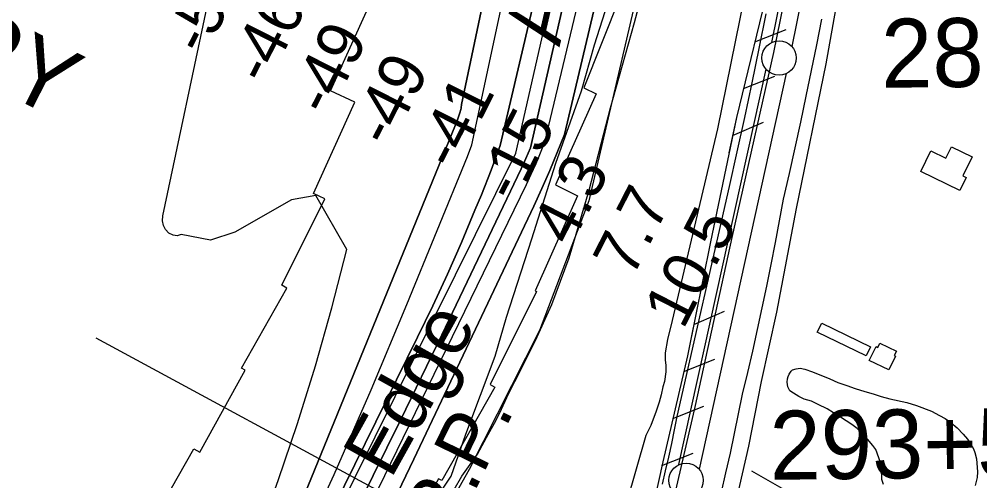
# Model space of a CAD drawing. Extents: x 3683402 to 3721514, y 487807 to 513565.
# Drawn here: x 3710921 to 3712316, y 494223 to 494893 of the extents above; entities that cross this region are included whole.
import ezdxf

# ---------------------------------------------------------------- set-up
doc = ezdxf.new("R2010")
doc.units = 0
for name, color, linetype in [('V-BLDG-OTLN', 7, 'Continuous'), ('V-CHAN-NAID', 7, 'Continuous'), ('V-FLOD-BASE', 7, 'Continuous'), ('V-LEVE-TOET', 7, 'Continuous'), ('V-RIVR-EDGE', 7, 'Continuous'), ('V-RIVR-IDEN', 7, 'Continuous'), ('V-RIVR-RANG', 7, 'Continuous'), ('V-ROAD-CNTR', 7, 'Continuous'), ('V-RRAP-FSHR', 7, 'Continuous'), ('V-RRAP-RVMT', 7, 'Continuous'), ('V-SITE-VEGE', 7, 'Continuous'), ('V-SURV-IDEN', 7, 'Continuous'), ('V-SURV-LINE', 7, 'Continuous'), ('V-TOPO-DPTH', 7, 'Continuous'), ('V-TOPO-MAJR', 7, 'Continuous'), ('V-TOPO-MINR', 7, 'Continuous'), ('V-TOPO-WATR', 7, 'Continuous'), ('V-TOPO-WATR-IDEN', 7, 'Continuous')]:
    doc.layers.add(name, color=color, linetype=linetype)

msp = doc.modelspace()

# ---------------------------------------------------------------- linework, layer by layer
at = {"layer": 'V-BLDG-OTLN'}
for points in [[(3712230.8, 494671.7), (3712245.4, 494701.8), (3712267.1, 494691.3), (3712275.1, 494707.8), (3712305, 494693.2), (3712291.6, 494665.6), (3712296.6, 494663.2), (3712287.4, 494644.3)], [(3712080.3, 494438.4), (3712086.7, 494451.6), (3712157.8, 494417.2), (3712151.4, 494404)], [(3712155.8, 494397.3), (3712165.7, 494417.7), (3712168, 494416.5), (3712170.9, 494422.6), (3712195.2, 494410.9), (3712192.1, 494404.5), (3712193.7, 494403.7), (3712184, 494383.7)]]:
    msp.add_lwpolyline(points, close=True, dxfattribs=at)
at = {"layer": 'V-FLOD-BASE'}
msp.add_lwpolyline([(3712434.2, 496871.6), (3712398.5, 496699.5), (3712330.9, 496397.4), (3712258.5, 496046.2), (3712194.4, 495735.8), (3712139.8, 495448.8), (3712075.3, 495131.8), (3712016.5, 494844.4), (3711956.1, 494576.2), (3711903, 494332.2), (3711871.5, 494196.1), (3711852.1, 494125.8), (3711827.7, 494040.5), (3711812.1, 494001.7), (3711802.5, 493980.5), (3711767, 493914.4), (3711709.6, 493811.3), (3711687.1, 493770.9), (3711665.6, 493735.9), (3711620.1, 493669.8), (3711557.4, 493574), (3711527.5, 493530.9), (3711503.6, 493499.4)], dxfattribs=at)
at = {"layer": 'V-LEVE-TOET'}
for points in [[(3711855.3, 494217.9), (3711860, 494237.5), (3711864.5, 494257.2), (3711868.9, 494276.9), (3711873, 494296.6), (3711876.9, 494316.4), (3711952.6, 494650.2), (3711963.8, 494700.2), (3711974.8, 494750.3), (3711985.5, 494800.5), (3711996, 494850.6), (3712006.2, 494900.9)], [(3712086.5, 494893.2), (3712079.2, 494855.7), (3712071.6, 494818.3), (3712063.8, 494781), (3712055.8, 494743.6), (3712047.6, 494706.3), (3712039.3, 494669.1), (3712030.7, 494631.9), (3712024.9, 494600.2), (3712019, 494568.6), (3712012.8, 494537), (3712006.4, 494505.5), (3711999.8, 494474), (3711993, 494442.6), (3711986, 494411.2), (3711978.8, 494379.8), (3711971.4, 494348.5), (3711965.6, 494320), (3711959.7, 494291.5), (3711953.6, 494263)], [(3711953.6, 494263), (3711947.2, 494234.6), (3711940.6, 494206.2)]]:
    msp.add_lwpolyline(points, dxfattribs=at)
at = {"layer": 'V-RIVR-EDGE'}
msp.add_lwpolyline([(3711121, 493494.9), (3711134.3, 493518.4), (3711174.7, 493593.4), (3711209, 493644.3), (3711229.6, 493689.9), (3711255.6, 493759.5), (3711315.3, 493866.2), (3711353.9, 493939.9), (3711414.7, 494025.6), (3711464.1, 494102.9), (3711548.5, 494229.4), (3711569.6, 494290.6), (3711612.5, 494403.9), (3711628.9, 494460.3), (3711665.8, 494574.3), (3711700.3, 494684.1), (3711737.8, 494789), (3711756.5, 494855.6), (3711811, 495025.4)], dxfattribs=at)
at = {"layer": 'V-RIVR-RANG'}
msp.add_line((3711824.6, 494002.2), (3711032.8, 494430.1), dxfattribs=at)
at = {"layer": 'V-ROAD-CNTR'}
for points in [[(3711622.2, 493504.1), (3711632.9, 493517.3), (3711678.9, 493582.6), (3711723.9, 493660.2), (3711795.3, 493795.1), (3711850, 493895.5), (3711889, 493969.4), (3711909.9, 494018.6), (3711930.8, 494071.1), (3711943.5, 494116.7), (3711958.8, 494176), (3711981, 494273), (3711999.4, 494367.1), (3712021.3, 494467.5), (3712050, 494618), (3712093, 494828), (3712121.2, 494986.4)], [(3711984.9, 494237.3), (3712140.6, 494148.2)]]:
    msp.add_lwpolyline(points, dxfattribs=at)
at = {"layer": 'V-RRAP-FSHR'}
for p, q in [((3711989.5, 494860.3), (3712034.9, 494878)), ((3711972.9, 494792.2), (3712018.4, 494810)), ((3711957.3, 494724), (3712002.2, 494743.3)), ((3711900.9, 494449.7), (3711945.7, 494469.3)), ((3711886.3, 494381.3), (3711931.7, 494399.5)), ((3711870.4, 494313.1), (3711915.7, 494331.3)), ((3711854.5, 494245), (3711899.8, 494263.1))]:
    msp.add_line(p, q, dxfattribs=at)
for points in [[(3712867.9, 500023.9), (3712462.3, 498241), (3712294.2, 497100), (3712107.8, 496305.2), (3711903.8, 495296.4), (3711748.3, 494629.2), (3711676.9, 494440.8), (3711574.6, 494239), (3711331.4, 493807.5), (3711144.3, 493495.2)], [(3712147.5, 495641.8), (3712139.1, 495593.8), (3712084.9, 495336.6), (3712052.8, 495159.5), (3712012.6, 494955.8), (3711962.8, 494750.4), (3711952, 494698.8)], [(3712012.6, 494955.8), (3711962.8, 494750.4), (3711925.2, 494569.8), (3711891.7, 494404.4), (3711855.8, 494250.5), (3711830.8, 494136.2), (3711798.7, 494040.5), (3711780.8, 493995.9), (3711759.7, 493959.5), (3711721.6, 493886.4), (3711660.9, 493780.8), (3711597.7, 493685.4), (3711539.4, 493598.8), (3711495.5, 493537.3), (3711469.4, 493501.2), (3711466.8, 493499)], [(3711900, 494445.5), (3711891.7, 494404.4), (3711855.8, 494250.5), (3711830.8, 494136.2), (3711798.7, 494040.5), (3711780.8, 493995.9), (3711759.7, 493959.5), (3711721.6, 493886.4), (3711660.9, 493780.8), (3711597.7, 493685.4), (3711539.4, 493598.8), (3711537.2, 493595.7)]]:
    msp.add_lwpolyline(points, dxfattribs=at)
at = {"layer": 'V-RRAP-RVMT'}
for p, q in [((3711797, 494933.3), (3711741.3, 494793.4)), ((3711373.1, 494788.7), (3711428.1, 494909.3)), ((3711741.3, 494793.4), (3711759.2, 494784.8)), ((3711408.6, 494772.5), (3711373.1, 494788.7)), ((3711759.2, 494784.8), (3711700, 494652.4)), ((3711348.8, 494639.7), (3711408.6, 494772.5)), ((3711700, 494652.4), (3711731.9, 494636.7)), ((3711364.8, 494632), (3711348.8, 494639.7)), ((3711731.9, 494636.7), (3711670.5, 494498.5)), ((3711302.5, 494506.6), (3711364.8, 494632)), ((3711244.2, 494386.5), (3711309.8, 494502.6)), ((3711309.8, 494502.6), (3711302.5, 494506.6)), ((3711672.5, 494497.4), (3711605.4, 494362.4)), ((3711670.5, 494498.5), (3711672.5, 494497.4)), ((3711249.5, 494383.4), (3711244.2, 494386.5)), ((3711183.6, 494264.2), (3711249.5, 494383.4)), ((3711611.7, 494358.6), (3711535.2, 494223.2)), ((3711605.4, 494362.4), (3711611.7, 494358.6)), ((3711102.8, 494142.8), (3711174.7, 494269.3)), ((3711174.7, 494269.3), (3711183.6, 494264.2)), ((3711530.3, 494225.7), (3711458.4, 494097.9)), ((3711535.2, 494223.2), (3711530.3, 494225.7))]:
    msp.add_line(p, q, dxfattribs=at)
at = {"layer": 'V-SITE-VEGE'}
for p, q in [((3712026.7, 495182.2), (3711935.2, 494733.6)), ((3711814.6, 494888.2), (3711847.6, 495012.7)), ((3711780, 494764.3), (3711814.6, 494888.2)), ((3711748.9, 494644.7), (3711780, 494764.3)), ((3711935.2, 494733.6), (3711869.6, 494455.5)), ((3711720.1, 494546.3), (3711748.9, 494644.7)), ((3711694.6, 494478.8), (3711720.1, 494546.3)), ((3711671.2, 494426.7), (3711694.6, 494478.8)), ((3711869.6, 494455.5), (3711862.8, 494428)), ((3711862.8, 494428), (3711859.4, 494408.8)), ((3711657.2, 494399.1), (3711664.8, 494413.7)), ((3711664.8, 494413.7), (3711671.2, 494426.7)), ((3711648.8, 494381.9), (3711657.2, 494399.1)), ((3711859.4, 494408.8), (3711859.4, 494397.7)), ((3711859.4, 494397.7), (3711860.2, 494390.8)), ((3711860.2, 494390.8), (3711860.3, 494381.2)), ((3711641.2, 494366.9), (3711648.8, 494381.9)), ((3711860.3, 494381.2), (3711858.4, 494367.1)), ((3711632.4, 494350), (3711641.2, 494366.9)), ((3711856.1, 494359), (3711853.5, 494347.5)), ((3711858.4, 494367.1), (3711856.1, 494359)), ((3711621.7, 494326.7), (3711632.4, 494350)), ((3711853.5, 494347.5), (3711850.4, 494337.2)), ((3711850.4, 494337.2), (3711846.2, 494323.8)), ((3711613.7, 494310.6), (3711621.7, 494326.7)), ((3711846.2, 494323.8), (3711838.3, 494303.1)), ((3711599.6, 494285.6), (3711613.7, 494310.6)), ((3711838.3, 494303.1), (3711831.4, 494288.5)), ((3711831.4, 494288.5), (3711778.3, 494104.6)), ((3711586.7, 494261.5), (3711599.6, 494285.6)), ((3711564.2, 494229.3), (3711586.7, 494261.5)), ((3711516.5, 494148.4), (3711564.2, 494229.3))]:
    msp.add_line(p, q, dxfattribs=at)
msp.add_lwpolyline([(3712176.5, 494217.5), (3712174.1, 494224.8), (3712173.6, 494240.2), (3712172.1, 494248.4), (3712170.1, 494254.9), (3712167.4, 494262.7), (3712165.1, 494268.1), (3712160.8, 494273.9), (3712155.7, 494280.4), (3712151.1, 494285.8), (3712144.9, 494292.4), (3712138.3, 494298.6), (3712130.5, 494304.7), (3712113.9, 494315.1), (3712103.8, 494321.3), (3712094.5, 494327.5), (3712081.7, 494333.6), (3712071.7, 494338.2), (3712061.2, 494341.3), (3712053.5, 494345.1), (3712045.7, 494349.8), (3712040.3, 494353.6), (3712037.6, 494359), (3712036.4, 494366), (3712037.2, 494371), (3712037.9, 494374.1), (3712039.5, 494377.6), (3712042.2, 494381.9), (3712044.5, 494383.8), (3712049.5, 494385.4), (3712055.3, 494386.1), (3712062.3, 494385), (3712073.5, 494381.2), (3712098.7, 494370.8), (3712110.3, 494365.4), (3712123.1, 494361.2), (3712135.4, 494356.6), (3712149.4, 494352.3), (3712161.4, 494348.9), (3712173, 494345.1), (3712185.8, 494341.6), (3712210.1, 494336.3), (3712224.5, 494332), (3712246.1, 494324), (3712257.8, 494317.8), (3712265.9, 494313.2), (3712274, 494307.4), (3712283.3, 494299.7), (3712292.2, 494290.4), (3712298.5, 494283.1), (3712302.7, 494276.9), (3712307, 494269.2), (3712308.9, 494263.8), (3712311.7, 494254.9), (3712312.9, 494235.6), (3712312.5, 494227.4), (3712309.8, 494215.8)], dxfattribs=at)
at = {"layer": 'V-SURV-LINE'}
for points in [[(3712014.1, 494859.2), (3712350.8, 496519.9)], [(3712380.2, 496513.9), (3712043.5, 494853.2)], [(3711879.4, 494246.3), (3712005.9, 494820.3)], [(3712035.2, 494813.9), (3711908.7, 494239.8)]]:
    msp.add_lwpolyline(points, dxfattribs=at)
for centre in [(3712024.8, 494836.6), (3711889.7, 494223.5)]:
    msp.add_circle(centre, 25, dxfattribs=at)
at = {"layer": 'V-TOPO-DPTH'}
for points in [[(3711795, 495867.1), (3711563.5, 494769.3), (3711563.3, 494767.5), (3711563.1, 494765.6), (3711562.8, 494763.8), (3711562.4, 494762), (3711561.9, 494760.3), (3711561.4, 494758.5), (3711557.1, 494745.3), (3711556.6, 494743.9), (3711556.1, 494742.5), (3711555.6, 494741.1), (3711555, 494739.7), (3711302.8, 494122)], [(3711302.8, 494122), (3711555, 494739.7), (3711555.6, 494741.1), (3711556.1, 494742.5), (3711556.6, 494743.9), (3711557.1, 494745.3), (3711561.4, 494758.5), (3711561.9, 494760.3), (3711562.4, 494762), (3711562.8, 494763.8), (3711563.1, 494765.6), (3711563.3, 494767.5), (3711563.5, 494769.3), (3711795, 495867.1)], [(3711039, 493494), (3711019.1, 493493.8), (3711124.5, 493676.1), (3711135.4, 493695.4), (3711146, 493714.7), (3711156.2, 493734.3), (3711166.2, 493754), (3711499.8, 494431.2), (3711521.7, 494476.8), (3711543, 494522.6), (3711563.4, 494568.9), (3711583.1, 494615.5), (3711592.5, 494638.1), (3711606.5, 494673.8), (3711619.8, 494709.6), (3711886.1, 495843.3)], [(3711886.1, 495843.3), (3711619.8, 494709.6), (3711606.5, 494673.8), (3711592.5, 494638.1), (3711583.1, 494615.5), (3711563.4, 494568.9), (3711543, 494522.6), (3711521.7, 494476.8), (3711499.8, 494431.2), (3711166.2, 493754), (3711156.2, 493734.3), (3711146, 493714.7), (3711135.4, 493695.4), (3711124.5, 493676.1), (3711019.1, 493493.8)], [(3711019.1, 493493.8), (3711002.3, 493493.6), (3711015.9, 493516.4), (3711055.7, 493584.7), (3711119.6, 493695.2), (3711127.1, 493708.4), (3711134.3, 493721.8), (3711141.3, 493735.2), (3711148.1, 493748.8), (3711264.9, 493988.6), (3711322.5, 494109.9), (3711378.5, 494231.9), (3711432.1, 494354.9), (3711484.2, 494478.7), (3711572.1, 494693.7), (3711578.7, 494710.6), (3711817.7, 495826)], [(3711002.3, 493493.6), (3711015.9, 493516.4), (3711055.7, 493584.7), (3711119.6, 493695.2), (3711127.1, 493708.4), (3711134.3, 493721.8), (3711141.3, 493735.2), (3711148.1, 493748.8), (3711264.9, 493988.6), (3711322.5, 494109.9), (3711378.5, 494231.9), (3711432.1, 494354.9), (3711484.2, 494478.7), (3711572.1, 494693.7), (3711578.7, 494710.6), (3711817.7, 495826)], [(3711912.8, 495796), (3711663.7, 494706.3), (3711660.5, 494698.6), (3711657.2, 494690.8), (3711653.8, 494683.2), (3711650.3, 494675.6), (3711534.8, 494434.6), (3711475.2, 494311.8), (3711414.7, 494189.4), (3711352.8, 494067.6), (3711290.1, 493946.3), (3711192.8, 493760.7), (3711177.8, 493732.7), (3711162.6, 493704.8), (3711146.9, 493677.1), (3711130.9, 493649.6), (3711039, 493494)], [(3711039, 493494), (3711130.9, 493649.6), (3711146.9, 493677.1), (3711162.6, 493704.8), (3711177.8, 493732.7), (3711192.8, 493760.7), (3711290.1, 493946.3), (3711352.8, 494067.6), (3711414.7, 494189.4), (3711475.2, 494311.8), (3711534.8, 494434.6), (3711650.3, 494675.6), (3711653.8, 494683.2), (3711657.2, 494690.8), (3711660.5, 494698.6), (3711663.7, 494706.3), (3711912.8, 495796)], [(3711952.3, 495736.4), (3711713, 494725.4), (3711702.6, 494699.2), (3711691.8, 494673.1), (3711680.4, 494647.3), (3711668.6, 494621.7), (3711494.4, 494254.2), (3711448, 494157.5), (3711400.8, 494061.1), (3711352.6, 493965.3), (3711303.7, 493869.8), (3711210.6, 493690.2), (3711207.7, 493684.7), (3711204.8, 493679.4), (3711201.8, 493674), (3711198.7, 493668.8), (3711176.6, 493631.8), (3711162.2, 493608.2), (3711147.5, 493584.8), (3711132.4, 493561.6), (3711116.9, 493538.7), (3711086.7, 493494.5), (3711039, 493494)]]:
    msp.add_lwpolyline(points, dxfattribs=at)
at = {"layer": 'V-TOPO-MAJR'}
msp.add_lwpolyline([(3711209.1, 493977), (3711297.1, 494223.4), (3711325.2, 494306.2), (3711351.5, 494389.6), (3711375.1, 494473.7), (3711396.8, 494558.4), (3711351.8, 494636.8), (3711316.6, 494630.9), (3711234.2, 494583.8), (3711198.9, 494572.1), (3711156.6, 494580.2), (3711150.7, 494578.6), (3711144.7, 494579.5), (3711138.6, 494582.3), (3711133.8, 494587.7), (3711130.5, 494593.5), (3711129.3, 494600.2), (3711129.5, 494607.4), (3711197.1, 494925.6)], dxfattribs=at)
at = {"layer": 'V-TOPO-MINR'}
for points in [[(3711302.8, 494122), (3711555, 494739.7), (3711555.6, 494741.1), (3711556.1, 494742.5), (3711556.6, 494743.9), (3711557.1, 494745.3), (3711561.4, 494758.5), (3711561.9, 494760.3), (3711562.4, 494762), (3711562.8, 494763.8), (3711563.1, 494765.6), (3711563.3, 494767.5), (3711563.5, 494769.3), (3711795, 495867.1)], [(3711019.1, 493493.8), (3711124.5, 493676.1), (3711135.4, 493695.4), (3711146, 493714.7), (3711156.2, 493734.3), (3711166.2, 493754), (3711499.8, 494431.2), (3711521.7, 494476.8), (3711543, 494522.6), (3711563.4, 494568.9), (3711583.1, 494615.5), (3711592.5, 494638.1), (3711606.5, 494673.8), (3711619.8, 494709.6), (3711886.1, 495843.3)], [(3711002.3, 493493.6), (3711015.9, 493516.4), (3711055.7, 493584.7), (3711119.6, 493695.2), (3711127.1, 493708.4), (3711134.3, 493721.8), (3711141.3, 493735.2), (3711148.1, 493748.8), (3711264.9, 493988.6), (3711322.5, 494109.9), (3711378.5, 494231.9), (3711432.1, 494354.9), (3711484.2, 494478.7), (3711572.1, 494693.7), (3711578.7, 494710.6), (3711817.7, 495826)], [(3711027.1, 493493.8), (3711127, 493666.6), (3711139.6, 493688.8), (3711151.9, 493711.2), (3711163.7, 493733.8), (3711175.3, 493756.6), (3711642.5, 494698.4), (3711900.2, 495831.4)], [(3711039, 493494), (3711130.9, 493649.6), (3711146.9, 493677.1), (3711162.6, 493704.8), (3711177.8, 493732.7), (3711192.8, 493760.7), (3711290.1, 493946.3), (3711352.8, 494067.6), (3711414.7, 494189.4), (3711475.2, 494311.8), (3711534.8, 494434.6), (3711650.3, 494675.6), (3711653.8, 494683.2), (3711657.2, 494690.8), (3711660.5, 494698.6), (3711663.7, 494706.3), (3711912.8, 495796)], [(3711056.2, 493494.2), (3711136.2, 493624.7), (3711157.5, 493659.9), (3711178.5, 493695.2), (3711199.2, 493730.7), (3711219.6, 493766.4), (3711224.1, 493774.5), (3711246.2, 493814.5), (3711267.8, 493854.8), (3711288.7, 493895.5), (3711309.1, 493936.4), (3711657.8, 494652.9), (3711664.9, 494668.1), (3711671.9, 494683.3), (3711678.5, 494698.8), (3711684.8, 494714.3), (3711905.9, 495639.5)]]:
    msp.add_lwpolyline(points, dxfattribs=at)
at = {"layer": 'V-TOPO-WATR'}
msp.add_lwpolyline([(3711086.7, 493494.5), (3711116.9, 493538.7), (3711132.4, 493561.6), (3711147.5, 493584.8), (3711162.2, 493608.2), (3711176.6, 493631.8), (3711198.7, 493668.8), (3711201.8, 493674), (3711204.8, 493679.4), (3711207.7, 493684.7), (3711210.6, 493690.2), (3711303.7, 493869.8), (3711352.6, 493965.3), (3711400.8, 494061.1), (3711448, 494157.5), (3711494.4, 494254.2), (3711668.6, 494621.7), (3711680.4, 494647.3), (3711691.8, 494673.1), (3711702.6, 494699.2), (3711713, 494725.4), (3711952.3, 495736.4)], dxfattribs=at)

# ---------------------------------------------------------------- texts
at = {"layer": 'V-CHAN-NAID'}
msp.add_text('BELLE CHASE FERRY', height=100, rotation=333.2987, dxfattribs=at).set_placement((3709720.8, 495378.3))
at = {"layer": 'V-RIVR-IDEN'}
for s, rotation, p in [('Aerial Photos', 77.0759, (3711705.8, 494851.8)), ('Edge', 60.9454, (3711460.7, 494223.7))]:
    msp.add_text(s, height=83, rotation=rotation, dxfattribs=at).set_placement(p)
at = {"layer": 'V-RIVR-RANG'}
for s, rotation, p in [('-50', 63.1151, (3711190.3, 494838)), ('-46', 63.1151, (3711280.7, 494795.1)), ('-49', 63.1151, (3711369.9, 494749.9)), ('-49', 63.1151, (3711459, 494704.5)), ('-41', 63.1151, (3711554.2, 494671.2)), ('-15', 62.8283, (3711642.1, 494624.2)), ('4.3', 62.8283, (3711722.4, 494561.6)), ('7.7', 62.8283, (3711811.5, 494516.1)), ('10.5', 62.8283, (3711885.4, 494441.1))]:
    msp.add_text(s, height=67, rotation=rotation, dxfattribs=at).set_placement(p)
at = {"layer": 'V-SURV-IDEN'}
for s, rotation, p in [('287+27.4', 0.6202, (3712173.5, 494793.3)), ('293+55.3', 0.6594, (3712011.5, 494224.2))]:
    msp.add_text(s, height=100, rotation=rotation, dxfattribs=at).set_placement(p)
at = {"layer": 'V-TOPO-WATR-IDEN'}
msp.add_text('L.W.R.P.', height=83, rotation=64.0242, dxfattribs=at).set_placement((3711446.2, 493926.2))

doc.saveas('drawing.dxf')
